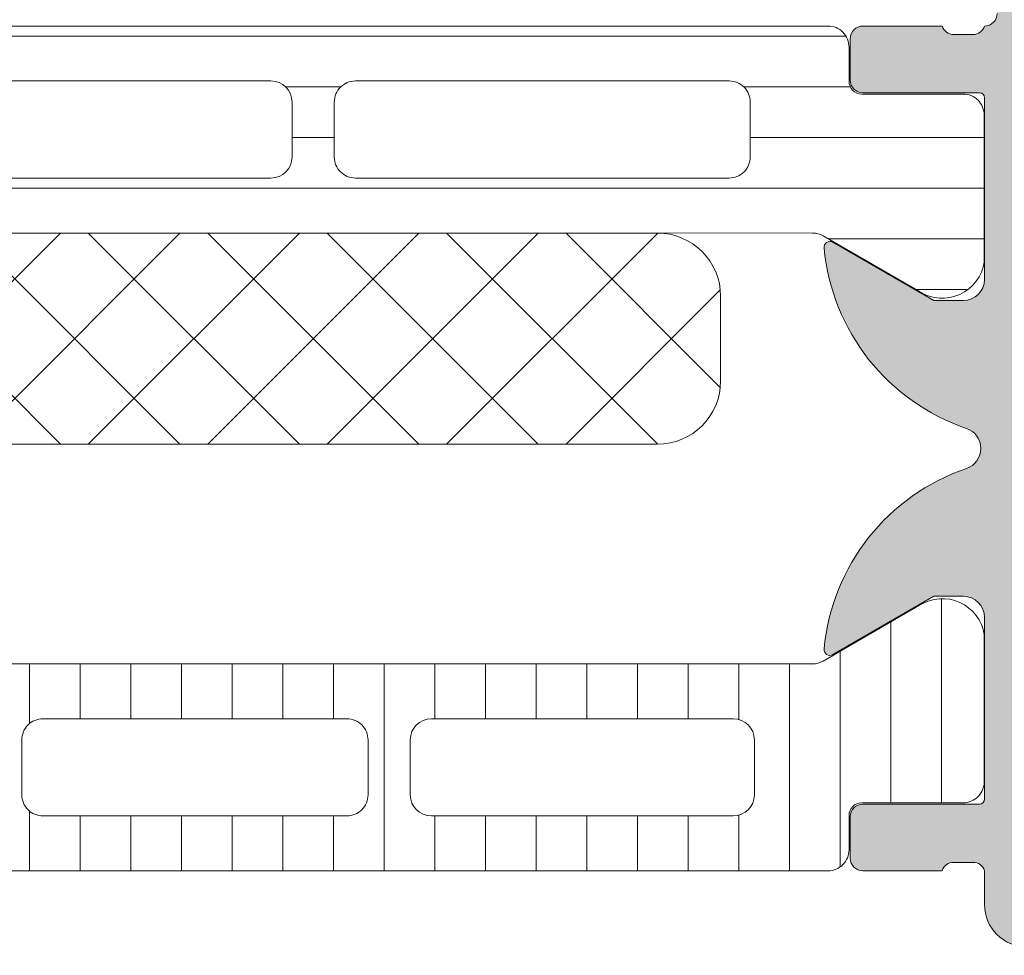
# Model space of a CAD drawing. Header units: millimetres. Extents: x 213386 to 506888, y 183055 to 450952.
# Tile 542 of 656: x 373081 to 373104, y 329646 to 329668. Entities that reach past the tile are written whole.
import ezdxf

# ---------------------------------------------------------------- set-up
doc = ezdxf.new("R2010")
doc.units = ezdxf.units.MM
doc.layers.add('FASÁDA DETAILNÍ', color=255, linetype='Continuous', lineweight=0)
doc.layers.add('NOVA', color=255, linetype='Continuous', lineweight=0)

# ---------------------------------------------------------------- blocks, each defined once
blk = doc.blocks.new('A$C69D17D4D')
at = {"layer": 'FASÁDA DETAILNÍ'}
h = blk.add_hatch(color=256, dxfattribs=at)
edge = h.paths.add_edge_path()
edge.add_arc((-24856.93811075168, 11901.20006205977), 0.120000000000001, 270.0000000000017, 360.00000000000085, ccw=False)
edge.add_line((-24856.93811075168, 11901.08006205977), (-24859.69810875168, 11901.08006205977))
edge.add_arc((-24859.69810875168, 11900.78006205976), 0.3000000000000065, 450, 539.9999999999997)
edge.add_line((-24859.99810875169, 11900.78006205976), (-24859.99810875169, 11899.80008774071))
edge.add_arc((-24859.69810875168, 11899.8000877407), 0.3000000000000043, 179.9999999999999, 270)
edge.add_line((-24859.69810875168, 11899.50008774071), (-24857.81809775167, 11899.50008774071))
edge.add_arc((-24857.55055441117, 11899.42122064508), 0.2789255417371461, 88.83712992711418, 163.575405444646, ccw=False)
edge.add_line((-24857.54489375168, 11899.7000887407), (-24857.09129975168, 11899.7000887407))
edge.add_arc((-24857.08563134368, 11899.42125129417), 0.2788950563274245, 16.419876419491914, 91.16458937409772, ccw=False)
edge.add_line((-24856.81811075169, 11899.50008774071), (-24856.81811075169, 11898.69991302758))
edge.add_arc((-24855.81811075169, 11898.69991302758), 0.9999999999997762, 179.9999999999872, 269.9999999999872)
edge.add_line((-24855.81811075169, 11897.69991302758), (-24852.31810339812, 11897.69991302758))
edge.add_arc((-24852.31812322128, 11898.69993285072), 1.000019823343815, 270.0011357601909, 359.9988642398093)
edge.add_line((-24851.31810339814, 11898.69991302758), (-24851.31810339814, 11899.19991302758))
edge.add_line((-24851.31810339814, 11899.19991302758), (-24853.81810339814, 11899.19991302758))
edge.add_arc((-24853.81805801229, 11900.19995841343), 1.000045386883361, 180.0026002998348, 269.99739970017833, ccw=False)
edge.add_line((-24854.81810339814, 11900.19991302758), (-24854.81810339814, 11901.49993133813))
edge.add_arc((-24853.81805089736, 11901.49987883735), 1.000052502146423, 90.00300791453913, 179.9969920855, ccw=False)
edge.add_line((-24853.81810339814, 11902.49993133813), (-24846.81810339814, 11902.49993133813))
edge.add_arc((-24846.31810339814, 11901.97480958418), 0.7250881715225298, 46.40381611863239, 133.5961838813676, ccw=False)
edge.add_line((-24845.81810339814, 11902.49993133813), (-24839.78401526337, 11902.49993133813))
edge.add_arc((-24839.78406776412, 11901.49987883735), 1.000052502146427, 360.0030079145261, 449.9969920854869, ccw=False)
edge.add_line((-24838.78401526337, 11901.49993133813), (-24838.78401526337, 11900.19991302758))
edge.add_arc((-24839.78406064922, 11900.19995841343), 1.000045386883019, 270.00260029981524, 359.9973997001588, ccw=False)
edge.add_line((-24839.78401526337, 11899.19991302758), (-24841.31810339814, 11899.19991302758))
edge.add_line((-24841.31810339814, 11899.19991302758), (-24841.31810339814, 11898.59990692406))
edge.add_line((-24841.31810339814, 11898.59990692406), (-24840.21809729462, 11897.49993133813))
edge.add_line((-24840.21809729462, 11897.49993133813), (-24836.81810339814, 11897.49993133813))
edge.add_line((-24836.81810339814, 11897.49993133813), (-24836.81810339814, 11924.499832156))
edge.add_line((-24836.81810339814, 11924.499832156), (-24840.21809729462, 11924.499832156))
edge.add_line((-24840.21809729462, 11924.499832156), (-24841.31810339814, 11923.39985657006))
edge.add_line((-24841.31810339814, 11923.39985657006), (-24841.31810339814, 11922.79985046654))
edge.add_line((-24841.31810339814, 11922.79985046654), (-24839.78401526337, 11922.79985046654))
edge.add_arc((-24839.78406064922, 11921.79980508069), 1.000045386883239, 360.0026002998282, 449.99739970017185, ccw=False)
edge.add_line((-24838.78401526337, 11921.79985046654), (-24838.78401526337, 11920.499832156))
edge.add_arc((-24839.78406776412, 11920.49988465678), 1.000052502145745, 270.00300791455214, 359.99699208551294, ccw=False)
edge.add_line((-24839.78401526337, 11919.499832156), (-24845.81810339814, 11919.499832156))
edge.add_arc((-24846.31810339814, 11920.02495390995), 0.7250881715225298, 226.4038161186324, 313.59618388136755, ccw=False)
edge.add_line((-24846.81810339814, 11919.499832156), (-24853.81810339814, 11919.499832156))
edge.add_arc((-24853.81805089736, 11920.49988465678), 1.000052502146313, 180.0030079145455, 269.99699208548, ccw=False)
edge.add_line((-24854.81810339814, 11920.499832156), (-24854.81810339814, 11921.79985046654))
edge.add_arc((-24853.81805801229, 11921.79980508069), 1.000045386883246, 90.0026002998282, 179.9973997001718, ccw=False)
edge.add_line((-24853.81810339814, 11922.79985046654), (-24851.31810339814, 11922.79985046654))
edge.add_line((-24851.31810339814, 11922.79985046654), (-24851.31810339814, 11923.29985046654))
edge.add_arc((-24852.31812322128, 11923.2998306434), 1.000019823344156, 360.0011357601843, 449.9988642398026)
edge.add_line((-24852.31810339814, 11924.29985046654), (-24856.81810339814, 11924.29985046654))
edge.add_arc((-24856.81811371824, 11923.79986078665), 0.4999896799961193, 449.9988173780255, 540.0011826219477)
edge.add_line((-24857.31810339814, 11923.79985046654), (-24857.31810339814, 11922.79985046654))
edge.add_line((-24857.31810339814, 11922.79985046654), (-24856.51810034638, 11922.79985046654))
edge.add_line((-24856.51810034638, 11922.79985046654), (-24856.51810034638, 11919.79983520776))
edge.add_arc((-24856.81810806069, 11919.79983251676), 0.3000077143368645, 269.9994860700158, 360.00051393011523, ccw=False)
edge.add_arc((-24857.08563134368, 11919.57866124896), 0.2788950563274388, 268.83541062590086, 343.5801235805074, ccw=False)
edge.add_line((-24857.09129975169, 11919.29982380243), (-24857.54489375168, 11919.29982380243))
edge.add_arc((-24857.55055441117, 11919.57869189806), 0.2789255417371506, 196.4245945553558, 271.1628700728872, ccw=False)
edge.add_line((-24857.81809775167, 11919.49982480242), (-24859.69810875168, 11919.49982480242))
edge.add_arc((-24859.69810875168, 11919.19982480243), 0.3000000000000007, 449.9999999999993, 539.9999999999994)
edge.add_line((-24859.99810875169, 11919.19982480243), (-24859.99810875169, 11918.21985048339))
edge.add_arc((-24859.69810875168, 11918.21985048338), 0.3000000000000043, 180, 270)
edge.add_line((-24859.69810875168, 11917.91985048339), (-24856.93811075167, 11917.91985048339))
edge.add_arc((-24856.93811075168, 11917.7998504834), 0.1200000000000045, 360, 449.9999999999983, ccw=False)
edge.add_line((-24856.81811075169, 11917.7998504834), (-24856.81811075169, 11913.49982480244))
edge.add_arc((-24857.31811075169, 11913.49982480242), 0.4999999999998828, 270.0000000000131, 360.0000000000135, ccw=False)
edge.add_line((-24857.31811075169, 11912.99982480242), (-24858.01811075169, 11912.99982480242))
edge.add_line((-24858.0181107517, 11912.99982480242), (-24860.41093107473, 11914.38132026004))
edge.add_arc((-24860.47999096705, 11914.26170501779), 0.1381197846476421, 419.9999999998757, 547.7024374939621)
edge.add_arc((-24855.63863973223, 11914.70932340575), 4.999999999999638, 185.3492280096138, 251.2905992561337)
edge.add_arc((-24857.40286592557, 11909.49995627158), 0.5000000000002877, 288.7094007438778, 431.2905992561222, ccw=False)
edge.add_arc((-24855.63863973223, 11904.29058913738), 4.999999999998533, 108.7094007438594, 174.6507719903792)
edge.add_arc((-24860.47999096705, 11904.73820752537), 0.1381197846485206, 172.2975625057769, 299.9999999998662)
edge.add_line((-24860.41093107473, 11904.61859228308), (-24858.0181107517, 11906.0000877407))
edge.add_line((-24858.0181107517, 11906.00008774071), (-24857.3181107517, 11906.00008774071))
edge.add_arc((-24857.31811075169, 11905.50008774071), 0.5000000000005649, 359.9999999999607, 449.99999999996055, ccw=False)
edge.add_line((-24856.81811075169, 11905.50008774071), (-24856.81811075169, 11901.20006205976))
edge = h.paths.add_edge_path(flags=16)
edge.add_arc((-24838.91810950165, 11916.49983978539), 0.5, 360, 450, ccw=False)
edge.add_line((-24838.41810950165, 11916.49983978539), (-24838.41810950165, 11904.49993133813))
edge.add_arc((-24838.91810950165, 11904.49993133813), 0.5, 270, 360, ccw=False)
edge.add_line((-24838.91810950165, 11903.99993133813), (-24854.61809119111, 11903.99993133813))
edge.add_arc((-24854.61809119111, 11904.49993133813), 0.5, 180, 270, ccw=False)
edge.add_line((-24855.11809119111, 11904.49993133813), (-24855.11809119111, 11916.49983978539))
edge.add_arc((-24854.61809119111, 11916.49983978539), 0.5, 90, 180, ccw=False)
edge.add_line((-24854.61809119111, 11916.99983978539), (-24853.11809119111, 11916.99983978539))
edge.add_line((-24853.11809119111, 11916.99983978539), (-24853.11809119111, 11917.49983978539))
edge.add_arc((-24852.61809119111, 11917.49983978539), 0.5000000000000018, 90.0000000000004, 180, ccw=False)
edge.add_line((-24852.61809119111, 11917.99983978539), (-24840.91810950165, 11917.99983978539))
edge.add_arc((-24840.91810950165, 11917.49983978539), 0.5, 360, 449.9999999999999, ccw=False)
edge.add_line((-24840.41810950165, 11917.49983978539), (-24840.41810950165, 11916.99983978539))
edge.add_line((-24840.41810950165, 11916.99983978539), (-24838.91810950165, 11916.99983978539))
h = blk.add_hatch(dxfattribs=at)
h.set_pattern_fill('LINIE', color=256, scale=1.2, angle=-1.272221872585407e-14, style=0)
h.set_pattern_definition([(360, (-24899.94271645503, 11900.21696921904), (2.939128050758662e-16, 1.2), [])])
edge = h.paths.add_edge_path()
edge.add_arc((-24896.4080200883, 11918.19074167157), 0.3000000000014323, 269.9979247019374, 359.9979247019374)
edge.add_line((-24896.10802008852, 11918.19073080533), (-24896.1079914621, 11919.00106213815))
edge.add_arc((-24895.60799414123, 11919.00104670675), 0.4999973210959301, 89.99761771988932, 179.9982316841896, ccw=False)
edge.add_line((-24895.60797335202, 11919.50104402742), (-24894.76690110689, 11919.50236457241))
edge.add_arc((-24894.76690110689, 11919.70236457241), 0.1999999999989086, 270, 360)
edge.add_line((-24894.56690110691, 11919.70236457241), (-24894.56690110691, 11923.8023645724))
edge.add_arc((-24894.06690110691, 11923.80236457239), 0.5, 90, 180, ccw=False)
edge.add_line((-24894.06690110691, 11924.30236457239), (-24893.23615188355, 11924.30236457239))
edge.add_arc((-24893.23615188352, 11923.30236457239), 1, 15.000000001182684, 90, ccw=False)
edge.add_line((-24892.27022605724, 11923.56118361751), (-24892.06690110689, 11922.80236457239))
edge.add_line((-24892.06690110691, 11922.80236457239), (-24893.06690110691, 11922.80236457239))
edge.add_line((-24893.06690110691, 11922.80236457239), (-24893.06690110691, 11920.5023645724))
edge.add_arc((-24892.0627746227, 11920.50407381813), 1.004127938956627, 180.0975300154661, 269.7659122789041)
edge.add_line((-24892.06687707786, 11919.49995425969), (-24889.06699872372, 11919.49995425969))
edge.add_arc((-24889.07102707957, 11920.50407360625), 1.004127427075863, 270.2298596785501, 359.9024820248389)
edge.add_line((-24888.06690110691, 11920.5023645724), (-24888.06690110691, 11922.80236457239))
edge.add_line((-24888.06690110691, 11922.80236457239), (-24889.06690110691, 11922.80236457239))
edge.add_line((-24889.06690110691, 11922.80236457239), (-24888.86357615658, 11923.56118361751))
edge.add_arc((-24887.89765033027, 11923.30236457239), 0.9999999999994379, 90, 164.9999999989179, ccw=False)
edge.add_line((-24887.89765033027, 11924.30236457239), (-24887.06690110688, 11924.30236457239))
edge.add_arc((-24887.06690110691, 11923.80236457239), 0.499999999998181, -2.0838797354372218e-10, 89.99999999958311, ccw=False)
edge.add_line((-24886.56690110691, 11923.80236457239), (-24886.56690110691, 11919.7023645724))
edge.add_arc((-24886.36272801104, 11919.7040931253), 0.2041804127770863, 180.4850610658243, 268.8441310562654)
edge.add_line((-24886.36684680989, 11919.49995425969), (-24860.52548000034, 11919.49993133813))
edge.add_arc((-24860.52549543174, 11918.99993401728), 0.499997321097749, -0.002382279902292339, 89.99823168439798, ccw=False)
edge.add_line((-24860.02549811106, 11918.99991322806), (-24860.02552673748, 11918.18958189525))
edge.add_arc((-24859.72552673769, 11918.18957102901), 0.2999999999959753, 179.9979247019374, 269.9979247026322)
edge.add_line((-24859.7255376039, 11917.8895710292), (-24857.32553921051, 11917.88981604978))
edge.add_arc((-24857.32555468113, 11917.3898200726), 0.4999959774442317, -0.002377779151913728, 89.99822718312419, ccw=False)
edge.add_line((-24856.82555870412, 11917.38979932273), (-24856.82568535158, 11913.91325782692))
edge.add_arc((-24857.81549827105, 11914.05560432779), 0.9999960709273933, 237.2709086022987, 351.81631665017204, ccw=False)
edge.add_line((-24858.35616366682, 11913.21437126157), (-24860.63977275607, 11914.53292369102))
edge.add_arc((-24860.88978841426, 11914.09992002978), 0.5000000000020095, 59.99792810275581, 89.9978647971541)
edge.add_line((-24860.88976978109, 11914.59992002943), (-24895.24403853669, 11914.60100634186))
edge.add_arc((-24895.24405612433, 11914.10100634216), 0.5000000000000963, 89.99798460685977, 119.9979213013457)
edge.add_line((-24895.4940404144, 11914.53402811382), (-24897.77774501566, 11913.21564111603))
edge.add_arc((-24898.31834946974, 11914.05691334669), 0.9999960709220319, 188.1795327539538, 302.7249408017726, ccw=False)
edge.add_line((-24899.30817269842, 11913.91463854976), (-24899.30804605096, 11917.39118004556))
edge.add_arc((-24898.80805007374, 11917.39116457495), 0.4999959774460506, 89.99762222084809, 179.9982271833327, ccw=False)
edge.add_line((-24898.80802932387, 11917.89116055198), (-24896.40803095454, 11917.89074167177))
edge = h.paths.add_edge_path(flags=16)
edge.add_line((-24872.21690735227, 11917.70046606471), (-24872.21690735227, 11916.4004719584))
edge.add_arc((-24871.71691099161, 11916.40046831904), 0.499996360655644, 179.9995829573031, 270.0004170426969)
edge.add_line((-24871.71690735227, 11915.90047195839), (-24862.86691345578, 11915.90047195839))
edge.add_arc((-24862.86690981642, 11916.40046831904), 0.4999963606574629, 269.9995829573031, 360.0004170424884)
edge.add_line((-24862.36691345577, 11916.40047195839), (-24862.36691345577, 11917.70046606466))
edge.add_arc((-24862.86691345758, 11917.70048263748), 0.500000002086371, 359.9981008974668, 449.9999997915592)
edge.add_line((-24862.86691345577, 11918.20048263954), (-24871.71690735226, 11918.20048263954))
edge.add_arc((-24871.71690735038, 11917.70048263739), 0.5000000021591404, 90.00000021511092, 180.0018990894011)
edge = h.paths.add_edge_path(flags=16)
edge.add_arc((-24882.41691345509, 11917.70048263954), 0.5, 89.99999999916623, 180)
edge.add_line((-24882.91691345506, 11917.70048263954), (-24882.91691345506, 11916.40047195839))
edge.add_arc((-24882.41691345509, 11916.40047195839), 0.499999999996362, 180, 270.0000000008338)
edge.add_line((-24882.41691345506, 11915.90047195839), (-24873.71690735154, 11915.90047195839))
edge.add_arc((-24873.71690735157, 11916.40047195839), 0.5, 270.0000000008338, 359.9999999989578)
edge.add_line((-24873.21690735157, 11916.40047195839), (-24873.21690735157, 11917.70048263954))
edge.add_arc((-24873.71690735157, 11917.70048263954), 0.5, 359.9999999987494, 449.9999999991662)
edge.add_line((-24873.71690735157, 11918.20048263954), (-24882.41691345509, 11918.20048263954))
edge = h.paths.add_edge_path(flags=16)
edge.add_arc((-24884.41690981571, 11916.40046831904), 0.4999963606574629, 269.9995829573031, 360.0004170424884)
edge.add_line((-24883.91691345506, 11916.40047195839), (-24883.91691345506, 11917.70046606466))
edge.add_arc((-24884.41691345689, 11917.70048263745), 0.5000000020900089, 359.9981008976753, 449.9999997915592)
edge.add_line((-24884.41691345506, 11918.20048263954), (-24893.26692261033, 11918.20048263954))
edge.add_arc((-24893.26692261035, 11917.70049789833), 0.4999847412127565, 89.9999999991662, 179.9999999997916)
edge.add_line((-24893.76690735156, 11917.70049789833), (-24893.76690735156, 11916.40048721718))
edge.add_arc((-24893.26689209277, 11916.40048721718), 0.5000152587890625, 180.0000000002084, 270.0000000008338)
edge.add_line((-24893.26689209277, 11915.90047195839), (-24884.41691345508, 11915.90047195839))
h = blk.add_hatch(dxfattribs=at)
h.set_pattern_fill('NETZ', color=256, scale=2, angle=45, style=0)
h.set_pattern_definition([(45, (0, 0), (-1.414213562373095, 1.414213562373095), []), (135, (0, 0), (-1.414213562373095, -1.414213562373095), [])])
h.paths.add_polyline_path([(-24891.56702679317, 11909.59919654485, -0.4142135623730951), (-24893.06702679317, 11911.09919654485), (-24893.06702679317, 11913.09919654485, -0.4142135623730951), (-24891.56702679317, 11914.59919654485), (-24864.56702679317, 11914.59919654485, -0.4142135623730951), (-24863.06702679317, 11913.09919654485), (-24863.06702679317, 11911.09919654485, -0.4142135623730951), (-24864.56702679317, 11909.59919654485)])
h = blk.add_hatch(dxfattribs=at)
h.set_pattern_fill('_USER', color=256, scale=1.2, angle=90, style=0, pattern_type=0)
h.set_pattern_definition([(90, (0, 0), (-1.2, 7.347638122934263e-17), [])])
edge = h.paths.add_edge_path()
edge.add_line((-24890.49399355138, 11904.46694312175), (-24892.77765039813, 11905.78541283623))
edge.add_arc((-24893.31828532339, 11904.94416018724), 0.9999960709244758, 417.2729839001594, 531.8183919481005)
edge.add_line((-24894.30810339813, 11905.08647083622), (-24894.30810339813, 11901.60992933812))
edge.add_arc((-24893.80810742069, 11901.6099266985), 0.4999959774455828, 179.9996975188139, 270.0003024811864)
edge.add_line((-24893.80810478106, 11901.10993072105), (-24891.40810639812, 11901.11026267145))
edge.add_arc((-24891.40810639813, 11900.81026267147), 0.3000000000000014, 360, 449.9999999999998, ccw=False)
edge.add_line((-24891.10810639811, 11900.81026267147), (-24891.10810639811, 11899.99993133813))
edge.add_arc((-24890.60810907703, 11899.99992865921), 0.4999973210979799, 179.999693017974, 270.0003069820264)
edge.add_line((-24890.60810639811, 11899.49993133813), (-24860.52563209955, 11899.49993133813))
edge.add_arc((-24860.52562942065, 11899.99992865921), 0.4999973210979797, 269.9996930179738, 360.0003069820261)
edge.add_line((-24860.02563209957, 11899.99993133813), (-24860.02563209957, 11900.81026267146))
edge.add_arc((-24859.72563209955, 11900.81026267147), 0.3000000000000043, 90, 180, ccw=False)
edge.add_line((-24859.72563209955, 11901.11026267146), (-24857.32563371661, 11901.10993072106))
edge.add_arc((-24857.32563107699, 11901.6099266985), 0.4999959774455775, 269.9996975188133, 360.0003024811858)
edge.add_line((-24856.82563509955, 11901.60992933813), (-24856.82563509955, 11905.08647083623))
edge.add_arc((-24857.81545317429, 11904.94416018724), 0.9999960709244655, 368.1816080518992, 482.7270160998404)
edge.add_line((-24858.35608809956, 11905.78541283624), (-24860.63974494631, 11904.46694312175))
edge.add_arc((-24860.8897449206, 11904.89995583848), 0.5000000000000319, 270.00005990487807, 299.9999965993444, ccw=False)
edge.add_line((-24860.88974439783, 11904.39995583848), (-24890.24399409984, 11904.39995583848))
edge.add_arc((-24890.24399357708, 11904.89995583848), 0.5000000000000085, 240.0000034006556, 269.9999400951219, ccw=False)
edge = h.paths.add_edge_path(flags=16)
edge.add_line((-24869.91727637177, 11903.09994507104), (-24862.7672519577, 11903.09992981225))
edge.add_arc((-24862.76729551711, 11902.59988625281), 0.5000435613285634, 360.0049911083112, 449.9950088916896, ccw=False)
edge.add_line((-24862.2672519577, 11902.59992981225), (-24862.2672519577, 11901.29992103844))
edge.add_arc((-24862.76726428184, 11901.29994862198), 0.5000123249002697, 270.00141220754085, 359.9968392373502, ccw=False)
edge.add_line((-24862.7672519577, 11900.79993629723), (-24869.91727637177, 11900.79993629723))
edge.add_arc((-24869.91723281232, 11901.29997985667), 0.5000435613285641, 180.0049911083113, 269.9950088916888, ccw=False)
edge.add_line((-24870.41727637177, 11901.29993629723), (-24870.41727637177, 11902.59994507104))
edge.add_arc((-24869.91723281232, 11902.5999015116), 0.5000435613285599, 90.00499110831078, 179.9950088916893, ccw=False)
edge = h.paths.add_edge_path(flags=16)
edge.add_line((-24888.26727589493, 11903.09994507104), (-24881.11725005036, 11903.09994507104))
edge.add_arc((-24881.11729360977, 11902.5999015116), 0.5000435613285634, 360.0049911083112, 449.9950088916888, ccw=False)
edge.add_line((-24880.61725005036, 11902.59994507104), (-24880.61725005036, 11901.29993629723))
edge.add_arc((-24881.11729360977, 11901.29997985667), 0.5000435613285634, 270.0049911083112, 359.9950088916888, ccw=False)
edge.add_line((-24881.11725005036, 11900.79993629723), (-24888.26727589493, 11900.79993629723))
edge.add_arc((-24888.26723233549, 11901.29997985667), 0.5000435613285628, 180.0049911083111, 269.99500889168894, ccw=False)
edge.add_line((-24888.76727589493, 11901.29993629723), (-24888.76727589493, 11902.59994507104))
edge.add_arc((-24888.26723233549, 11902.5999015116), 0.5000435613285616, 90.004991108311, 179.995008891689, ccw=False)
edge = h.paths.add_edge_path(flags=16)
edge.add_line((-24879.11725005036, 11903.09994507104), (-24871.91727637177, 11903.09994507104))
edge.add_arc((-24871.91722559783, 11902.59999584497), 0.4999492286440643, -0.005818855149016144, 90.00581885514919, ccw=False)
edge.add_line((-24871.41727637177, 11902.59994507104), (-24871.41727637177, 11901.29993629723))
edge.add_arc((-24871.91722559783, 11901.2998855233), 0.4999492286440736, 269.9941811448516, 360.00581885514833, ccw=False)
edge.add_line((-24871.91727637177, 11900.79993629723), (-24879.11725005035, 11900.79993629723))
edge.add_arc((-24879.11730082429, 11901.2998855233), 0.4999492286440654, 179.9941811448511, 270.005818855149, ccw=False)
edge.add_line((-24879.61725005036, 11901.29993629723), (-24879.61725005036, 11902.59994507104))
edge.add_arc((-24879.11730082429, 11902.59999584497), 0.4999492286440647, 89.99418114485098, 180.005818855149, ccw=False)
for p, q in [((-24857.81809775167, 11919.49982480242), (-24859.69810875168, 11919.49982480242)), ((-24857.09129975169, 11919.29982380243), (-24857.54489375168, 11919.29982380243)), ((-24859.99810875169, 11919.19982480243), (-24859.99810875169, 11918.21985048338)), ((-24859.69810875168, 11917.91985048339), (-24856.93811075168, 11917.91985048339)), ((-24856.81811075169, 11917.7998504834), (-24856.81811075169, 11913.49982480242)), ((-24858.0181107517, 11912.99982480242), (-24860.41093107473, 11914.38132026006)), ((-24857.31811075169, 11912.99982480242), (-24858.0181107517, 11912.99982480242)), ((-24860.41093107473, 11904.61859228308), (-24858.0181107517, 11906.00008774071)), ((-24858.0181107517, 11906.00008774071), (-24857.31811075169, 11906.00008774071)), ((-24858.35608809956, 11905.78541283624), (-24860.63974494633, 11904.46694312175)), ((-24856.81811075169, 11905.50008774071), (-24856.81811075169, 11901.20006205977)), ((-24856.82563509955, 11901.60992933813), (-24856.82563509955, 11905.08647083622)), ((-24860.88974439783, 11904.39995583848), (-24890.24399409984, 11904.39995583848)), ((-24879.11725005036, 11903.09994507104), (-24871.91727637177, 11903.09994507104)), ((-24869.91727637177, 11903.09994507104), (-24862.7672519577, 11903.09992981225)), ((-24879.61725005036, 11901.29993629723), (-24879.61725005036, 11902.59994507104)), ((-24871.41727637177, 11902.59994507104), (-24871.41727637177, 11901.29993629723)), ((-24870.41727637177, 11901.29993629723), (-24870.41727637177, 11902.59994507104)), ((-24862.2672519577, 11902.59992981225), (-24862.2672519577, 11901.29992103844)), ((-24859.72563209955, 11901.11026267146), (-24857.32563371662, 11901.10993072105)), ((-24856.93811075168, 11901.08006205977), (-24859.69810875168, 11901.08006205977)), ((-24871.91727637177, 11900.79993629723), (-24879.11725005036, 11900.79993629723)), ((-24862.7672519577, 11900.79993629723), (-24869.91727637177, 11900.79993629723)), ((-24860.02563209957, 11899.99993133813), (-24860.02563209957, 11900.81026267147)), ((-24859.99810875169, 11900.78006205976), (-24859.99810875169, 11899.8000877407)), ((-24857.54489375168, 11899.7000887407), (-24857.09129975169, 11899.7000887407)), ((-24890.60810639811, 11899.49993133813), (-24860.52563209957, 11899.49993133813)), ((-24859.69810875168, 11899.50008774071), (-24857.81809775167, 11899.50008774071)), ((-24856.81811075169, 11899.50008774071), (-24856.81811075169, 11898.69991302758))]:
    blk.add_line(p, q, dxfattribs=at)
blk.add_lwpolyline([(-24886.36684680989, 11919.49995425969), (-24860.52548000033, 11919.49993133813, -0.4142167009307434), (-24860.02549811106, 11918.99991322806), (-24860.02552673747, 11918.18958189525, 0.414213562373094), (-24859.7255376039, 11917.8895710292), (-24857.32553921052, 11917.88981604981, -0.414216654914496), (-24856.82555870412, 11917.38979932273), (-24856.82568535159, 11913.91325782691, -0.5460410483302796), (-24858.35616366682, 11913.21437126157), (-24860.63977275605, 11914.53292369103, 0.1316522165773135), (-24860.88976978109, 11914.59992002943), (-24895.24403853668, 11914.60100634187, 0.1316522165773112)], format="xyb", dxfattribs=at)
for points in [[(-24882.41691345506, 11918.20048263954, 0.4142135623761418), (-24882.91691345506, 11917.70048263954), (-24882.91691345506, 11916.40047195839, 0.4142135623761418), (-24882.41691345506, 11915.90047195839), (-24873.71690735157, 11915.90047195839, 0.4142135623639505), (-24873.21690735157, 11916.40047195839), (-24873.21690735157, 11917.70048263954, 0.414213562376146), (-24873.71690735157, 11918.20048263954)], [(-24872.21690735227, 11917.70046606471), (-24872.21690735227, 11916.40047195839, 0.414217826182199), (-24871.71690735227, 11915.90047195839), (-24862.86691345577, 11915.90047195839, 0.4142178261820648), (-24862.36691345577, 11916.40047195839), (-24862.36691345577, 11917.70046606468, 0.4142232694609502), (-24862.86691345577, 11918.20048263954), (-24871.71690735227, 11918.20048263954, 0.4142232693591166)], [(-24864.56702679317, 11914.59919654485), (-24891.56702679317, 11914.59919654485, 0.414213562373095), (-24893.06702679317, 11913.09919654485), (-24893.06702679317, 11911.09919654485, 0.414213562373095), (-24891.56702679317, 11909.59919654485), (-24864.56702679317, 11909.59919654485, 0.414213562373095), (-24863.06702679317, 11911.09919654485), (-24863.06702679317, 11913.09919654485, 0.414213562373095)]]:
    blk.add_lwpolyline(points, format="xyb", close=True, dxfattribs=at)
for centre, radius, start, end in [((-24856.81810806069, 11919.79983251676), 0.3000077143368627, 269.9994860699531, 0.0005139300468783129), ((-24859.69810875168, 11919.19982480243), 0.3000000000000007, 90, 180), ((-24857.55055441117, 11919.57869189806), 0.278925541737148, 196.4245945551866, 271.1628700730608), ((-24857.08563134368, 11919.57866124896), 0.2788950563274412, 268.8354106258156, 343.5801235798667), ((-24859.69810875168, 11918.21985048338), 0.3000000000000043, 180, 270), ((-24856.93811075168, 11917.7998504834), 0.1200000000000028, 0, 90), ((-24860.47999096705, 11914.26170501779), 0.1381197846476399, 59.99999999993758, 187.7024374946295), ((-24855.63863973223, 11914.70932340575), 4.999999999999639, 185.3492280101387, 251.2905992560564), ((-24857.31811075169, 11913.49982480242), 0.4999999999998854, 270, 0), ((-24857.40286592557, 11909.49995627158), 0.5000000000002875, 288.7094007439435, 71.29059925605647), ((-24855.63863973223, 11904.29058913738), 4.999999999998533, 108.7094007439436, 174.6507719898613), ((-24857.31811075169, 11905.50008774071), 0.500000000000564, 0, 90), ((-24857.81545317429, 11904.94416018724), 0.99999607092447, 8.181608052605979, 122.7270160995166), ((-24860.47999096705, 11904.73820752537), 0.1381197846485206, 172.2975625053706, 300.0000000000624), ((-24860.8897449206, 11904.89995583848), 0.5000000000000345, 270.0000599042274, 299.9999965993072), ((-24879.11730082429, 11902.59999584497), 0.4999492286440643, 89.99418114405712, 180.0058188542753), ((-24871.91722559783, 11902.59999584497), 0.4999492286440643, 359.9941811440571, 90.00581885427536), ((-24869.91723281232, 11902.5999015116), 0.5000435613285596, 90.0049911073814, 179.9950088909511), ((-24862.76729551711, 11902.59988625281), 0.5000435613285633, 0.004991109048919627, 89.99500889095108), ((-24857.32563107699, 11901.6099266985), 0.4999959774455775, 269.9996975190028, 0.0003024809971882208), ((-24879.11730082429, 11901.2998855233), 0.4999492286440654, 179.9941811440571, 270.0058188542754), ((-24871.91722559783, 11901.2998855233), 0.4999492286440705, 269.9941811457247, 0.005818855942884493), ((-24869.91723281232, 11901.29997985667), 0.500043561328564, 180.0049911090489, 269.9950088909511), ((-24862.76726428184, 11901.29994862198), 0.500012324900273, 270.0014122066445, 359.9968392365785), ((-24859.72563209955, 11900.81026267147), 0.3000000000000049, 90, 180), ((-24856.93811075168, 11901.20006205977), 0.1199999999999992, 270, 0), ((-24859.69810875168, 11900.78006205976), 0.3000000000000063, 90, 180), ((-24860.52562942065, 11899.99992865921), 0.4999973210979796, 269.9996930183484, 0.0003069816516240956), ((-24859.69810875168, 11899.8000877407), 0.3000000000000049, 180, 270), ((-24857.55055441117, 11899.42122064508), 0.2789255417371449, 88.83712992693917, 163.5754054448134), ((-24857.08563134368, 11899.42125129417), 0.2788950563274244, 16.41987642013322, 91.1645893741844), ((-24855.81811075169, 11898.69991302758), 0.9999999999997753, 180, 270)]:
    blk.add_arc(centre, radius, start, end, dxfattribs=at)

msp = doc.modelspace()

# ---------------------------------------------------------------- block references
at = {"layer": 'NOVA', "ltscale": 300}
msp.add_blockref('A$C69D17D4D', (397960.6382589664, 317748.1544064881), dxfattribs=at)

doc.saveas('drawing.dxf')
